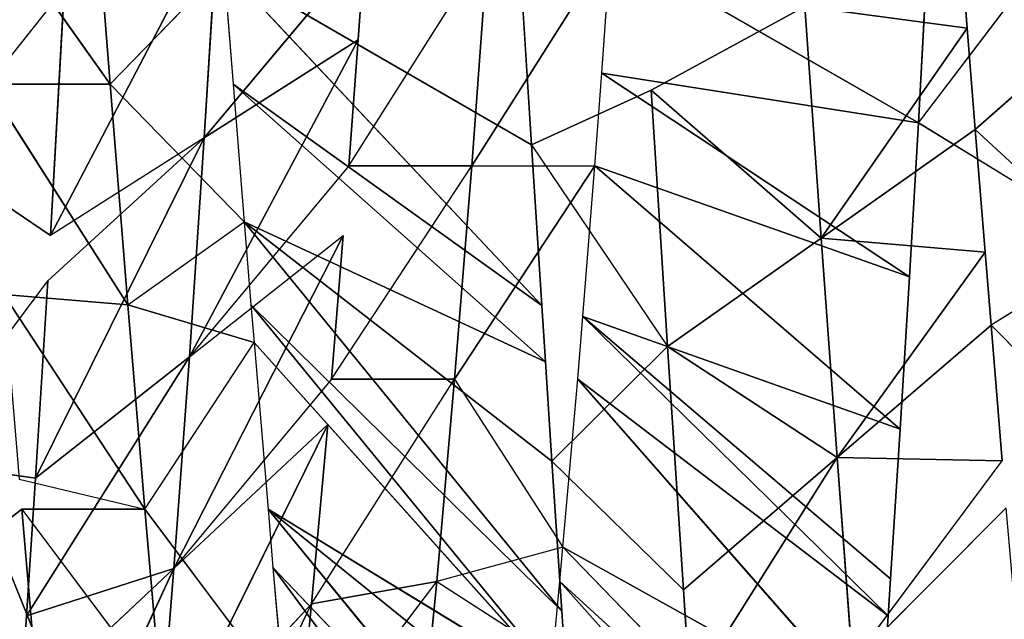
# Model space of a CAD drawing. Extents: x 0 to 40, y 0 to 81.9.
# Tile 252 of 623: x 6.6 to 7.3, y 73.9 to 74.3. Entities that reach past the tile are written whole.
import ezdxf

# ---------------------------------------------------------------- set-up
doc = ezdxf.new("R2010")
doc.units = 0
doc.header["$LTSCALE"] = 25.4
doc.layers.get('0').update_dxf_attribs({"color": 13, "linetype": 'CONTINUOUS'})

# ---------------------------------------------------------------- blocks, each defined once
blk = doc.blocks.new('ICE-TUBE-LED-S-8118_STL')
at = {"color": 0}
for p, q in [((74.20203, 15.64001, 47.45154), (74.28792, 15.52883, 47.28045)), ((74.32222, 15.60578, 44.25789), (74.31, 15.51905, 44.26409)), ((74.32222, 15.60578, 44.25789), (74.45027, 15.51043, 44.19919)), ((74.53958, 15.59274, 44.16463), (74.48255, 15.50853, 44.18612)), ((74.53958, 15.59274, 44.16463), (74.65809, 15.49866, 44.12633)), ((74.59009, 15.46612, 47.4486), (74.72929, 15.56457, 47.49947)), ((74.59009, 15.46612, 47.4486), (74.72929, 15.56457, 47.49947)), ((74.59009, 15.55362, 47.4486), (74.43325, 15.45345, 47.37225)), ((74.59009, 15.55362, 47.4486), (74.43325, 15.45345, 47.37225)), ((74.59009, 15.55362, 47.4486), (74.59009, 15.46612, 47.4486)), ((74.59009, 15.55362, 47.4486), (74.59009, 15.46612, 47.4486)), ((74.24571, 15.42074, 44.51943), (73.98494, 15.54157, 44.4735)), ((74.24571, 15.42074, 44.51943), (73.98494, 15.54157, 44.4735)), ((74.44071, 15.54156, 47.37638), (74.28792, 15.44133, 47.28045)), ((74.44071, 15.54156, 47.37638), (74.28792, 15.44133, 47.28045)), ((74.44071, 15.54156, 47.37638), (74.43325, 15.45345, 47.37225)), ((74.44071, 15.54156, 47.37638), (74.43325, 15.45345, 47.37225)), ((74.1432, 15.53012, 44.36012), (74.24571, 15.42074, 44.51943)), ((74.21203, 15.52544, 44.31782), (74.1432, 15.53012, 44.36012)), ((74.1432, 15.53012, 44.36012), (74.24571, 15.42074, 44.51943)), ((74.28792, 15.52883, 47.28045), (74.15609, 15.42996, 47.17565)), ((74.28792, 15.52883, 47.28045), (74.18843, 15.52029, 47.20354)), ((74.30924, 15.53064, 47.29535), (74.28792, 15.44133, 47.28045)), ((74.28792, 15.52883, 47.28045), (74.28792, 15.44133, 47.28045)), ((74.21203, 15.52544, 44.31782), (74.24571, 15.42074, 44.51943)), ((74.21203, 15.52544, 44.31782), (74.24571, 15.42074, 44.51943)), ((74.21203, 15.52544, 44.31782), (74.3963, 15.40968, 44.43274)), ((74.21203, 15.52544, 44.31782), (74.3963, 15.40968, 44.43274)), ((74.31, 15.51905, 44.26409), (74.21203, 15.52544, 44.31782)), ((74.45027, 15.51043, 44.19919), (74.31, 15.51905, 44.26409)), ((74.3963, 15.40968, 44.43274), (74.31, 15.51905, 44.26409)), ((74.45027, 15.51043, 44.19919), (74.31, 15.51905, 44.26409)), ((74.3963, 15.40968, 44.43274), (74.31, 15.51905, 44.26409)), ((74.55209, 15.39915, 44.36234), (74.45027, 15.51043, 44.19919)), ((74.65809, 15.49866, 44.12633), (74.48255, 15.50853, 44.18612)), ((74.71057, 15.38929, 44.30836), (74.48255, 15.50853, 44.18612)), ((74.65809, 15.49866, 44.12633), (74.48255, 15.50853, 44.18612)), ((74.71057, 15.38929, 44.30836), (74.48255, 15.50853, 44.18612)), ((74.55209, 15.39915, 44.36234), (74.48255, 15.50853, 44.18612)), ((74.75586, 15.47912, 47.50752), (74.59009, 15.46612, 47.4486)), ((74.75586, 15.47912, 47.50752), (74.59009, 15.46612, 47.4486)), ((74.43325, 15.45345, 47.37225), (74.59009, 15.46612, 47.4486)), ((74.43325, 15.45345, 47.37225), (74.59009, 15.46612, 47.4486)), ((74.59009, 15.46612, 47.4486), (74.49229, 15.37077, 47.40354)), ((74.67355, 15.38521, 47.48088), (74.59009, 15.46612, 47.4486)), ((74.43325, 15.45345, 47.37225), (74.28792, 15.44133, 47.28045)), ((74.43325, 15.45345, 47.37225), (74.28792, 15.44133, 47.28045)), ((74.43325, 15.45345, 47.37225), (74.40646, 15.36375, 47.35697)), ((74.43325, 15.45345, 47.37225), (74.49229, 15.37077, 47.40354)), ((74.2207, 15.32282, 44.7701), (73.97001, 15.44388, 44.73873)), ((74.2207, 15.32282, 44.7701), (73.97001, 15.44388, 44.73873)), ((74.28792, 15.44133, 47.28045), (74.15609, 15.34246, 47.17565)), ((74.28792, 15.44133, 47.28045), (74.40646, 15.36375, 47.35697)), ((74.10282, 15.4322, 44.6218), (74.2207, 15.32282, 44.7701)), ((74.34821, 15.31137, 44.67875), (74.10282, 15.4322, 44.6218)), ((74.10282, 15.4322, 44.6218), (74.24571, 15.42074, 44.51943)), ((74.34821, 15.31137, 44.67875), (74.10282, 15.4322, 44.6218)), ((74.10282, 15.4322, 44.6218), (74.2207, 15.32282, 44.7701)), ((74.10282, 15.4322, 44.6218), (74.24571, 15.42074, 44.51943)), ((74.38034, 15.30863, 44.65862), (74.24571, 15.42074, 44.51943)), ((74.3963, 15.40968, 44.43274), (74.24571, 15.42074, 44.51943)), ((74.34821, 15.31137, 44.67875), (74.24571, 15.42074, 44.51943)), ((74.3963, 15.40968, 44.43274), (74.24571, 15.42074, 44.51943)), ((74.3963, 15.40968, 44.43274), (74.4826, 15.3003, 44.60138)), ((74.532, 15.29646, 44.57718), (74.3963, 15.40968, 44.43274)), ((74.3963, 15.40968, 44.43274), (74.62163, 15.28978, 44.53856)), ((74.3963, 15.40968, 44.43274), (74.62163, 15.28978, 44.53856)), ((74.3963, 15.40968, 44.43274), (74.55209, 15.39915, 44.36234)), ((74.3963, 15.40968, 44.43274), (74.55209, 15.39915, 44.36234)), ((74.55209, 15.39915, 44.36234), (74.62163, 15.28978, 44.53856)), ((74.55209, 15.39915, 44.36234), (74.62163, 15.28978, 44.53856)), ((74.55209, 15.39915, 44.36234), (74.68842, 15.28502, 44.51393)), ((74.55209, 15.39915, 44.36234), (74.68842, 15.28502, 44.51393)), ((74.55209, 15.39915, 44.36234), (74.71057, 15.38929, 44.30836)), ((74.55209, 15.39915, 44.36234), (74.71057, 15.38929, 44.30836)), ((74.43272, 15.15919, 47.79342), (74.67355, 15.38521, 47.48088)), ((74.43272, 15.15919, 47.79342), (74.67355, 15.38521, 47.48088)), ((74.54699, 15.16646, 47.83801), (74.67355, 15.38521, 47.48088)), ((74.54699, 15.16646, 47.83801), (74.67355, 15.38521, 47.48088)), ((74.67355, 15.38521, 47.48088), (74.59009, 15.37862, 47.4486)), ((74.39281, 15.15662, 47.77585), (74.59009, 15.37862, 47.4486)), ((74.39281, 15.15662, 47.77585), (74.59009, 15.37862, 47.4486)), ((74.43272, 15.15919, 47.79342), (74.59009, 15.37862, 47.4486)), ((74.43272, 15.15919, 47.79342), (74.59009, 15.37862, 47.4486)), ((74.59009, 15.37862, 47.4486), (74.49229, 15.37077, 47.40354)), ((74.49229, 15.37077, 47.40354), (74.21551, 15.145, 47.68421)), ((74.49229, 15.37077, 47.40354), (74.21551, 15.145, 47.68421)), ((74.32203, 15.15202, 47.74201), (74.49229, 15.37077, 47.40354)), ((74.32203, 15.15202, 47.74201), (74.49229, 15.37077, 47.40354)), ((74.39281, 15.15662, 47.77585), (74.49229, 15.37077, 47.40354)), ((74.39281, 15.15662, 47.77585), (74.49229, 15.37077, 47.40354)), ((74.49229, 15.37077, 47.40354), (74.43325, 15.36595, 47.37225)), ((74.40646, 15.36375, 47.35697), (74.15849, 15.14119, 47.64962)), ((74.40646, 15.36375, 47.35697), (74.15849, 15.14119, 47.64962)), ((74.43325, 15.36595, 47.37225), (74.21551, 15.145, 47.68421)), ((74.43325, 15.36595, 47.37225), (74.21551, 15.145, 47.68421)), ((74.40646, 15.36375, 47.35697), (74.28792, 15.35383, 47.28045)), ((74.43325, 15.36595, 47.37225), (74.40646, 15.36375, 47.35697)), ((74.01695, 15.13155, 47.55141), (74.28792, 15.35383, 47.28045)), ((74.01695, 15.13155, 47.55141), (74.28792, 15.35383, 47.28045)), ((74.11366, 15.13817, 47.62049), (74.28792, 15.35383, 47.28045)), ((74.11366, 15.13817, 47.62049), (74.28792, 15.35383, 47.28045)), ((74.28792, 15.35383, 47.28045), (74.15849, 15.14119, 47.64962)), ((74.28792, 15.35383, 47.28045), (74.15849, 15.14119, 47.64962)), ((74.28792, 15.35383, 47.28045), (74.2465, 15.3503, 47.24997)), ((73.94357, 15.12644, 47.49267), (74.2465, 15.3503, 47.24997)), ((73.94357, 15.12644, 47.49267), (74.2465, 15.3503, 47.24997)), ((74.01695, 15.13155, 47.55141), (74.2465, 15.3503, 47.24997)), ((74.01695, 15.13155, 47.55141), (74.2465, 15.3503, 47.24997)), ((74.2465, 15.3503, 47.24997), (74.15609, 15.34246, 47.17565)), ((74.10363, 15.33436, 44.87304), (74.23656, 15.23384, 44.75766)), ((74.10363, 15.33436, 44.87304), (74.2207, 15.32282, 44.7701)), ((74.2207, 15.32282, 44.7701), (74.23656, 15.23384, 44.75766)), ((74.2207, 15.32282, 44.7701), (74.38034, 15.22114, 44.65862)), ((74.2207, 15.32282, 44.7701), (74.34821, 15.31137, 44.67875)), ((74.38034, 15.30863, 44.65862), (74.532, 15.20896, 44.57718)), ((74.38034, 15.30863, 44.65862), (74.38034, 15.22114, 44.65862)), ((74.38034, 15.30863, 44.65862), (74.4826, 15.3003, 44.60138)), ((74.532, 15.29646, 44.57718), (74.532, 15.20896, 44.57718)), ((74.532, 15.29646, 44.57718), (74.68842, 15.19752, 44.51393)), ((74.532, 15.29646, 44.57718), (74.62163, 15.28978, 44.53856)), ((74.62163, 15.28978, 44.53856), (74.68842, 15.28502, 44.51393)), ((74.10363, 15.24686, 44.87304), (74.23656, 15.23384, 44.75766)), ((74.10363, 15.24686, 44.87304), (74.23656, 15.23384, 44.75766)), ((74.23656, 15.23384, 44.75766), (74.18353, 15.15137, 44.80058)), ((74.26093, 15.1441, 44.73917), (74.23656, 15.23384, 44.75766)), ((74.23656, 15.23384, 44.75766), (74.38034, 15.22114, 44.65862)), ((74.23656, 15.23384, 44.75766), (74.38034, 15.22114, 44.65862)), ((74.38034, 15.22114, 44.65862), (74.26093, 15.1441, 44.73917)), ((74.38034, 15.22114, 44.65862), (74.532, 15.12146, 44.57718)), ((74.532, 15.20896, 44.57718), (74.68842, 15.11002, 44.51393)), ((74.532, 15.20896, 44.57718), (74.532, 15.12146, 44.57718)), ((74.6642, 15.17381, 47.87542), (74.54699, 15.16646, 47.83801)), ((74.54699, 15.16646, 47.83801), (74.40357, 15.06981, 47.78069)), ((74.54699, 15.16646, 47.83801), (74.43272, 15.15919, 47.79342)), ((74.54699, 15.16646, 47.83801), (74.5859, 15.08142, 47.85133)), ((74.39281, 15.15662, 47.77585), (74.32203, 15.15202, 47.74201)), ((74.43272, 15.15919, 47.79342), (74.39281, 15.15662, 47.77585)), ((74.18353, 15.15137, 44.80058), (74.23656, 15.14634, 44.75766)), ((74.32203, 15.15202, 47.74201), (74.21551, 15.145, 47.68421)), ((74.32203, 15.15202, 47.74201), (74.23072, 15.05851, 47.693)), ((74.32203, 15.15202, 47.74201), (74.40357, 15.06981, 47.78069)), ((74.03487, 14.92535, 44.43511), (74.23656, 15.14634, 44.75766)), ((74.03487, 14.92535, 44.43511), (74.23656, 15.14634, 44.75766)), ((74.03487, 14.92535, 44.43511), (74.26093, 15.1441, 44.73917)), ((74.03487, 14.92535, 44.43511), (74.26093, 15.1441, 44.73917)), ((74.13499, 14.91819, 44.36543), (74.26093, 15.1441, 44.73917)), ((74.13499, 14.91819, 44.36543), (74.26093, 15.1441, 44.73917)), ((74.21551, 15.145, 47.68421), (74.15849, 15.14119, 47.64962)), ((74.23656, 15.14634, 44.75766), (74.26093, 15.1441, 44.73917)), ((74.26093, 15.1441, 44.73917), (74.38034, 15.13363, 44.65862)), ((74.13499, 14.91819, 44.36543), (74.38034, 15.13363, 44.65862)), ((74.13499, 14.91819, 44.36543), (74.38034, 15.13363, 44.65862)), ((74.21203, 14.91294, 44.31782), (74.38034, 15.13363, 44.65862)), ((74.21203, 14.91294, 44.31782), (74.38034, 15.13363, 44.65862)), ((74.42503, 15.12993, 44.63237), (74.21203, 14.91294, 44.31782)), ((74.42503, 15.12993, 44.63237), (74.21203, 14.91294, 44.31782)), ((74.23853, 14.91118, 44.30256), (74.42503, 15.12993, 44.63237)), ((74.23853, 14.91118, 44.30256), (74.42503, 15.12993, 44.63237)), ((74.3448, 14.90436, 44.24672), (74.42503, 15.12993, 44.63237)), ((74.3448, 14.90436, 44.24672), (74.42503, 15.12993, 44.63237)), ((74.38034, 15.13363, 44.65862), (74.42503, 15.12993, 44.63237)), ((74.42503, 15.12993, 44.63237), (74.532, 15.12146, 44.57718)), ((74.3448, 14.90436, 44.24672), (74.532, 15.12146, 44.57718)), ((74.3448, 14.90436, 44.24672), (74.532, 15.12146, 44.57718)), ((74.45311, 14.89776, 44.19801), (74.532, 15.12146, 44.57718)), ((74.45311, 14.89776, 44.19801), (74.532, 15.12146, 44.57718)), ((74.532, 15.12146, 44.57718), (74.59791, 15.11651, 44.54814)), ((74.45311, 14.89776, 44.19801), (74.59791, 15.11651, 44.54814)), ((74.45311, 14.89776, 44.19801), (74.59791, 15.11651, 44.54814)), ((74.56277, 14.89142, 44.15648), (74.59791, 15.11651, 44.54814)), ((74.56277, 14.89142, 44.15648), (74.59791, 15.11651, 44.54814)), ((74.59791, 15.11651, 44.54814), (74.68842, 15.11002, 44.51393)), ((74.56277, 14.89142, 44.15648), (74.68842, 15.11002, 44.51393)), ((74.56277, 14.89142, 44.15648), (74.68842, 15.11002, 44.51393)), ((74.40357, 15.06981, 47.78069), (74.5859, 15.08142, 47.85133)), ((74.40357, 15.06981, 47.78069), (74.5859, 15.08142, 47.85133)), ((74.5859, 15.08142, 47.85133), (74.48078, 14.96044, 47.6077)), ((74.5859, 15.08142, 47.85133), (74.48078, 14.96044, 47.6077)), ((74.5859, 15.08142, 47.85133), (74.64539, 14.97204, 47.67147)), ((74.23072, 15.05851, 47.693), (74.40357, 15.06981, 47.78069)), ((74.23072, 15.05851, 47.693), (74.40357, 15.06981, 47.78069)), ((74.32472, 14.94913, 47.52852), (74.40357, 15.06981, 47.78069)), ((74.32472, 14.94913, 47.52852), (74.40357, 15.06981, 47.78069)), ((74.48078, 14.96044, 47.6077), (74.40357, 15.06981, 47.78069)), ((74.48078, 14.96044, 47.6077), (74.40357, 15.06981, 47.78069)), ((74.15851, 15.05369, 47.64963), (74.23072, 15.05851, 47.693)), ((74.23072, 15.05851, 47.693), (74.32472, 14.94913, 47.52852)), ((74.23072, 15.05851, 47.693), (74.32472, 14.94913, 47.52852)), ((74.15851, 15.05369, 47.64963), (74.32472, 14.94913, 47.52852)), ((74.15851, 15.05369, 47.64963), (74.32472, 14.94913, 47.52852)), ((74.64539, 14.97204, 47.67147), (74.48078, 14.96044, 47.6077)), ((74.64539, 14.97204, 47.67147), (74.48078, 14.96044, 47.6077)), ((74.64539, 14.97204, 47.67147), (74.62994, 14.85678, 47.4647)), ((74.64539, 14.97204, 47.67147), (74.62994, 14.85678, 47.4647)), ((74.48078, 14.96044, 47.6077), (74.32472, 14.94913, 47.52852)), ((74.48078, 14.96044, 47.6077), (74.32472, 14.94913, 47.52852)), ((74.47066, 14.84401, 47.39245), (74.48078, 14.96044, 47.6077)), ((74.47066, 14.84401, 47.39245), (74.48078, 14.96044, 47.6077)), ((74.48078, 14.96044, 47.6077), (74.62994, 14.85678, 47.4647)), ((74.55799, 14.85106, 47.4347), (74.48078, 14.96044, 47.6077)), ((74.55799, 14.85106, 47.4347), (74.48078, 14.96044, 47.6077)), ((74.48078, 14.96044, 47.6077), (74.62994, 14.85678, 47.4647)), ((74.17924, 14.93829, 47.43563), (74.32472, 14.94913, 47.52852)), ((74.17924, 14.93829, 47.43563), (74.32472, 14.94913, 47.52852)), ((74.32472, 14.94913, 47.52852), (74.32231, 14.83174, 47.30422)), ((74.32472, 14.94913, 47.52852), (74.32231, 14.83174, 47.30422)), ((74.41873, 14.83976, 47.36405), (74.32472, 14.94913, 47.52852)), ((74.41873, 14.83976, 47.36405), (74.32472, 14.94913, 47.52852)), ((74.47066, 14.84401, 47.39245), (74.32472, 14.94913, 47.52852)), ((74.47066, 14.84401, 47.39245), (74.32472, 14.94913, 47.52852)), ((74.28889, 14.82892, 47.28115), (74.17924, 14.93829, 47.43563)), ((74.17924, 14.93829, 47.43563), (74.32231, 14.83174, 47.30422)), ((74.13499, 14.91819, 44.36543), (74.21203, 14.91294, 44.31782)), ((74.21203, 14.91294, 44.31782), (74.23853, 14.91118, 44.30256)), ((74.23853, 14.91118, 44.30256), (74.3448, 14.90436, 44.24672)), ((74.3448, 14.90436, 44.24672), (74.45311, 14.89776, 44.19801)), ((74.45311, 14.89776, 44.19801), (74.56277, 14.89142, 44.15648)), ((74.56277, 14.89142, 44.15648), (74.51088, 14.80688, 44.17519)), ((74.56277, 14.89142, 44.15648), (74.68675, 14.79712, 44.1183)), ((74.56277, 14.89142, 44.15648), (74.67315, 14.88535, 44.12205)), ((74.7049, 14.86267, 47.49162), (74.62994, 14.85678, 47.4647)), ((74.62994, 14.85678, 47.4647), (74.55799, 14.85106, 47.4347)), ((74.55799, 14.85106, 47.4347), (74.47066, 14.75651, 47.39245)), ((74.55799, 14.85106, 47.4347), (74.47066, 14.84401, 47.39245)), ((74.55799, 14.85106, 47.4347), (74.62994, 14.76928, 47.4647)), ((74.47066, 14.84401, 47.39245), (74.41873, 14.83976, 47.36405)), ((74.32231, 14.74424, 47.30422), (74.41873, 14.83976, 47.36405)), ((74.41873, 14.83976, 47.36405), (74.32231, 14.83174, 47.30422)), ((74.47066, 14.75651, 47.39245), (74.41873, 14.83976, 47.36405))]:
    blk.add_line(p, q, dxfattribs=at)
mesh = blk.add_polyface(dxfattribs=at)
corners = [(81.99833, 18.65613, 0), (32.39832, 18.53461, 0), (32.39832, 18.65613, 0), (33.41051, 17.76106, 0), (34.4478, 16.85461, 0), (35.42089, 15.87956, 0), (36.32527, 14.84046, 0), (37.15673, 13.74214, 0), (37.91139, 12.58971, 0), (38.58575, 11.38851, 0), (39.17668, 10.14416, 0), (39.68142, 8.86242, 0), (40.09764, 7.54925, 0), (40.42338, 6.21078, 0), (40.65715, 4.85321, 0), (40.79784, 3.48288, 0), (40.84481, 2.10613, 0), (81.99833, -14.44387, 0), (33.41051, -13.5488, 0), (32.39832, -14.44387, 0), (32.39832, -14.32234, 0), (34.4478, -12.64234, 0), (35.42089, -11.6673, 0), (36.32527, -10.6282, 0), (37.15673, -9.52987, 0), (37.91139, -8.37744, 0), (38.58575, -7.17625, 0), (39.17668, -5.93189, 0), (39.68142, -4.65015, 0), (40.09764, -3.33699, 0), (40.42338, -1.99851, 0), (40.65715, -0.64095, 0), (40.79784, 0.72939, 0)]
mesh.append_faces([[corners[k] for k in face] for face in [(0, 1, 2), (18, 19, 20)]], dxfattribs={"vtx0": -1, "color": 0})
mesh.append_faces([[corners[k] for k in face] for face in [(1, 0, 3), (3, 0, 4), (4, 0, 5), (5, 0, 6), (6, 0, 7), (7, 0, 8), (8, 0, 9), (9, 0, 10), (10, 0, 11), (11, 0, 12), (12, 0, 13), (13, 0, 14), (14, 0, 15), (15, 0, 16), (19, 18, 17)]], dxfattribs={"vtx0": -1, "vtx1": -1, "color": 0})
mesh.append_faces([[corners[k] for k in face] for face in [(16, 0, 17), (17, 18, 21), (17, 21, 22), (17, 22, 23), (17, 23, 24), (17, 24, 25), (17, 25, 26), (17, 26, 27), (17, 27, 28), (17, 28, 29), (17, 29, 30), (17, 30, 31), (17, 31, 32), (17, 32, 16)]], dxfattribs={"vtx0": -1, "vtx2": -1, "color": 0})
mesh = blk.add_polyface(dxfattribs=at)
corners = [(81.99833, -14.44387, 92), (32.39832, -14.32234, 92), (32.39832, -14.44387, 92), (33.41051, -13.5488, 92), (34.4478, -12.64234, 92), (35.42089, -11.6673, 92), (36.32527, -10.6282, 92), (37.15673, -9.52987, 92), (37.91139, -8.37744, 92), (38.58575, -7.17625, 92), (39.17668, -5.93189, 92), (39.68142, -4.65015, 92), (40.09764, -3.33699, 92), (40.42338, -1.99851, 92), (40.65715, -0.64095, 92), (40.79784, 0.72939, 92), (40.84481, 2.10613, 92), (33.41051, 17.76106, 92), (32.39832, 18.65613, 92), (32.39832, 18.53461, 92), (81.99833, 18.65613, 92), (34.4478, 16.85461, 92), (35.42089, 15.87956, 92), (36.32527, 14.84046, 92), (37.15673, 13.74214, 92), (37.91139, 12.58971, 92), (38.58575, 11.38851, 92), (39.17668, 10.14416, 92), (39.68142, 8.86242, 92), (40.09764, 7.54925, 92), (40.42338, 6.21078, 92), (40.65715, 4.85321, 92), (40.79784, 3.48288, 92)]
mesh.append_faces([[corners[k] for k in face] for face in [(0, 1, 2), (17, 18, 19)]], dxfattribs={"vtx0": -1, "color": 0})
mesh.append_faces([[corners[k] for k in face] for face in [(1, 0, 3), (3, 0, 4), (4, 0, 5), (5, 0, 6), (6, 0, 7), (7, 0, 8), (8, 0, 9), (9, 0, 10), (10, 0, 11), (11, 0, 12), (12, 0, 13), (13, 0, 14), (14, 0, 15), (15, 0, 16), (18, 17, 20), (20, 16, 0)]], dxfattribs={"vtx0": -1, "vtx1": -1, "color": 0})
mesh.append_faces([[corners[k] for k in face] for face in [(20, 17, 21), (20, 21, 22), (20, 22, 23), (20, 23, 24), (20, 24, 25), (20, 25, 26), (20, 26, 27), (20, 27, 28), (20, 28, 29), (20, 29, 30), (20, 30, 31), (20, 31, 32), (20, 32, 16)]], dxfattribs={"vtx0": -1, "vtx2": -1, "color": 0})
mesh = blk.add_polyface(dxfattribs=at)
corners = [(82.19833, -12.64387, 2), (64.19833, 16.85613, 2), (64.19833, -12.64387, 2), (82.19833, 16.85613, 2)]
mesh.append_faces([[corners[k] for k in face] for face in [(0, 1, 2), (1, 0, 3)]], dxfattribs={"vtx0": -1, "color": 0})
mesh = blk.add_polyface(dxfattribs=at)
corners = [(64.19833, 16.85613, 90), (82.19833, -12.64387, 90), (64.19833, -12.64387, 90), (82.19833, 16.85613, 90)]
mesh.append_faces([[corners[k] for k in face] for face in [(0, 1, 2), (1, 0, 3)]], dxfattribs={"vtx0": -1, "color": 0})
mesh = blk.add_polyface(dxfattribs=at)
corners = [(74.20203, 15.64001, 47.45154), (74.18843, 15.52029, 47.20354), (74.28792, 15.52883, 47.28045)]
mesh.append_faces([[corners[k] for k in face] for face in [(0, 1, 2)]], dxfattribs={"color": 0})
mesh = blk.add_polyface(dxfattribs=at)
corners = [(74.45027, 15.51043, 44.19919), (74.31, 15.51905, 44.26409), (74.32222, 15.60578, 44.25789)]
mesh.append_faces([[corners[k] for k in face] for face in [(0, 1, 2)]], dxfattribs={"color": 0})
mesh = blk.add_polyface(dxfattribs=at)
corners = [(74.65809, 15.49866, 44.12633), (74.48255, 15.50853, 44.18612), (74.53958, 15.59274, 44.16463)]
mesh.append_faces([[corners[k] for k in face] for face in [(0, 1, 2)]], dxfattribs={"color": 0})
mesh = blk.add_polyface(dxfattribs=at)
corners = [(74.72929, 15.56457, 47.49947), (74.59009, 15.55362, 47.4486), (74.59009, 15.46612, 47.4486)]
mesh.append_faces([[corners[k] for k in face] for face in [(0, 1, 2)]], dxfattribs={"color": 0})
mesh = blk.add_polyface(dxfattribs=at)
corners = [(74.75586, 15.47912, 47.50752), (74.72929, 15.56457, 47.49947), (74.59009, 15.46612, 47.4486)]
mesh.append_faces([[corners[k] for k in face] for face in [(0, 1, 2)]], dxfattribs={"color": 0})
mesh = blk.add_polyface(dxfattribs=at)
corners = [(74.59009, 15.55362, 47.4486), (74.43325, 15.45345, 47.37225), (74.59009, 15.46612, 47.4486)]
mesh.append_faces([[corners[k] for k in face] for face in [(0, 1, 2)]], dxfattribs={"color": 0})
mesh = blk.add_polyface(dxfattribs=at)
corners = [(74.59009, 15.55362, 47.4486), (74.44071, 15.54156, 47.37638), (74.43325, 15.45345, 47.37225)]
mesh.append_faces([[corners[k] for k in face] for face in [(0, 1, 2)]], dxfattribs={"color": 0})
mesh = blk.add_polyface(dxfattribs=at)
corners = [(74.24571, 15.42074, 44.51943), (73.98494, 15.54157, 44.4735), (74.1432, 15.53012, 44.36012)]
mesh.append_faces([[corners[k] for k in face] for face in [(0, 1, 2)]], dxfattribs={"color": 0})
mesh = blk.add_polyface(dxfattribs=at)
corners = [(74.10282, 15.4322, 44.6218), (73.98494, 15.54157, 44.4735), (74.24571, 15.42074, 44.51943)]
mesh.append_faces([[corners[k] for k in face] for face in [(0, 1, 2)]], dxfattribs={"color": 0})
mesh = blk.add_polyface(dxfattribs=at)
corners = [(74.44071, 15.54156, 47.37638), (74.28792, 15.44133, 47.28045), (74.43325, 15.45345, 47.37225)]
mesh.append_faces([[corners[k] for k in face] for face in [(0, 1, 2)]], dxfattribs={"color": 0})
mesh = blk.add_polyface(dxfattribs=at)
corners = [(74.44071, 15.54156, 47.37638), (74.30924, 15.53064, 47.29535), (74.28792, 15.44133, 47.28045)]
mesh.append_faces([[corners[k] for k in face] for face in [(0, 1, 2)]], dxfattribs={"color": 0})
mesh = blk.add_polyface(dxfattribs=at)
corners = [(74.24571, 15.42074, 44.51943), (74.1432, 15.53012, 44.36012), (74.21203, 15.52544, 44.31782)]
mesh.append_faces([[corners[k] for k in face] for face in [(0, 1, 2)]], dxfattribs={"color": 0})
mesh = blk.add_polyface(dxfattribs=at)
corners = [(74.28792, 15.44133, 47.28045), (74.15609, 15.42996, 47.17565), (74.15609, 15.34246, 47.17565), (74.28792, 15.52883, 47.28045)]
mesh.append_faces([[corners[k] for k in face] for face in [(0, 1, 2), (1, 0, 3)]], dxfattribs={"vtx0": -1, "color": 0})
mesh = blk.add_polyface(dxfattribs=at)
corners = [(74.24571, 15.42074, 44.51943), (74.21203, 15.52544, 44.31782), (74.3963, 15.40968, 44.43274)]
mesh.append_faces([[corners[k] for k in face] for face in [(0, 1, 2)]], dxfattribs={"color": 0})
mesh = blk.add_polyface(dxfattribs=at)
corners = [(74.3963, 15.40968, 44.43274), (74.21203, 15.52544, 44.31782), (74.31, 15.51905, 44.26409)]
mesh.append_faces([[corners[k] for k in face] for face in [(0, 1, 2)]], dxfattribs={"color": 0})
mesh = blk.add_polyface(dxfattribs=at)
corners = [(74.55209, 15.39915, 44.36234), (74.31, 15.51905, 44.26409), (74.45027, 15.51043, 44.19919), (74.3963, 15.40968, 44.43274)]
mesh.append_faces([[corners[k] for k in face] for face in [(0, 1, 2), (1, 0, 3)]], dxfattribs={"vtx0": -1, "color": 0})
mesh = blk.add_polyface(dxfattribs=at)
corners = [(74.71057, 15.38929, 44.30836), (74.48255, 15.50853, 44.18612), (74.65809, 15.49866, 44.12633)]
mesh.append_faces([[corners[k] for k in face] for face in [(0, 1, 2)]], dxfattribs={"color": 0})
mesh = blk.add_polyface(dxfattribs=at)
corners = [(74.55209, 15.39915, 44.36234), (74.48255, 15.50853, 44.18612), (74.71057, 15.38929, 44.30836)]
mesh.append_faces([[corners[k] for k in face] for face in [(0, 1, 2)]], dxfattribs={"color": 0})
mesh = blk.add_polyface(dxfattribs=at)
corners = [(74.75586, 15.47912, 47.50752), (74.59009, 15.46612, 47.4486), (74.67355, 15.38521, 47.48088)]
mesh.append_faces([[corners[k] for k in face] for face in [(0, 1, 2)]], dxfattribs={"color": 0})
mesh = blk.add_polyface(dxfattribs=at)
corners = [(74.59009, 15.46612, 47.4486), (74.43325, 15.45345, 47.37225), (74.49229, 15.37077, 47.40354)]
mesh.append_faces([[corners[k] for k in face] for face in [(0, 1, 2)]], dxfattribs={"color": 0})
mesh = blk.add_polyface(dxfattribs=at)
corners = [(74.43325, 15.45345, 47.37225), (74.28792, 15.44133, 47.28045), (74.40646, 15.36375, 47.35697)]
mesh.append_faces([[corners[k] for k in face] for face in [(0, 1, 2)]], dxfattribs={"color": 0})
mesh = blk.add_polyface(dxfattribs=at)
corners = [(74.2207, 15.32282, 44.7701), (73.97001, 15.44388, 44.73873), (74.10282, 15.4322, 44.6218)]
mesh.append_faces([[corners[k] for k in face] for face in [(0, 1, 2)]], dxfattribs={"color": 0})
mesh = blk.add_polyface(dxfattribs=at)
corners = [(74.10363, 15.33436, 44.87304), (73.97001, 15.44388, 44.73873), (74.2207, 15.32282, 44.7701)]
mesh.append_faces([[corners[k] for k in face] for face in [(0, 1, 2)]], dxfattribs={"color": 0})
mesh = blk.add_polyface(dxfattribs=at)
corners = [(74.34821, 15.31137, 44.67875), (74.10282, 15.4322, 44.6218), (74.24571, 15.42074, 44.51943)]
mesh.append_faces([[corners[k] for k in face] for face in [(0, 1, 2)]], dxfattribs={"color": 0})
mesh = blk.add_polyface(dxfattribs=at)
corners = [(74.2207, 15.32282, 44.7701), (74.10282, 15.4322, 44.6218), (74.34821, 15.31137, 44.67875)]
mesh.append_faces([[corners[k] for k in face] for face in [(0, 1, 2)]], dxfattribs={"color": 0})
mesh = blk.add_polyface(dxfattribs=at)
corners = [(74.4826, 15.3003, 44.60138), (74.24571, 15.42074, 44.51943), (74.3963, 15.40968, 44.43274), (74.38034, 15.30863, 44.65862)]
mesh.append_faces([[corners[k] for k in face] for face in [(0, 1, 2), (1, 0, 3)]], dxfattribs={"vtx0": -1, "color": 0})
mesh = blk.add_polyface(dxfattribs=at)
corners = [(74.532, 15.29646, 44.57718), (74.3963, 15.40968, 44.43274), (74.62163, 15.28978, 44.53856)]
mesh.append_faces([[corners[k] for k in face] for face in [(0, 1, 2)]], dxfattribs={"color": 0})
mesh = blk.add_polyface(dxfattribs=at)
corners = [(74.62163, 15.28978, 44.53856), (74.3963, 15.40968, 44.43274), (74.55209, 15.39915, 44.36234)]
mesh.append_faces([[corners[k] for k in face] for face in [(0, 1, 2)]], dxfattribs={"color": 0})
mesh = blk.add_polyface(dxfattribs=at)
corners = [(74.62163, 15.28978, 44.53856), (74.55209, 15.39915, 44.36234), (74.68842, 15.28502, 44.51393)]
mesh.append_faces([[corners[k] for k in face] for face in [(0, 1, 2)]], dxfattribs={"color": 0})
mesh = blk.add_polyface(dxfattribs=at)
corners = [(74.68842, 15.28502, 44.51393), (74.55209, 15.39915, 44.36234), (74.71057, 15.38929, 44.30836)]
mesh.append_faces([[corners[k] for k in face] for face in [(0, 1, 2)]], dxfattribs={"color": 0})
mesh = blk.add_polyface(dxfattribs=at)
corners = [(74.43272, 15.15919, 47.79342), (74.67355, 15.38521, 47.48088), (74.59009, 15.37862, 47.4486)]
mesh.append_faces([[corners[k] for k in face] for face in [(0, 1, 2)]], dxfattribs={"color": 0})
mesh = blk.add_polyface(dxfattribs=at)
corners = [(74.54699, 15.16646, 47.83801), (74.67355, 15.38521, 47.48088), (74.43272, 15.15919, 47.79342)]
mesh.append_faces([[corners[k] for k in face] for face in [(0, 1, 2)]], dxfattribs={"color": 0})
mesh = blk.add_polyface(dxfattribs=at)
corners = [(74.6642, 15.17381, 47.87542), (74.67355, 15.38521, 47.48088), (74.54699, 15.16646, 47.83801)]
mesh.append_faces([[corners[k] for k in face] for face in [(0, 1, 2)]], dxfattribs={"color": 0})
mesh = blk.add_polyface(dxfattribs=at)
corners = [(74.39281, 15.15662, 47.77585), (74.59009, 15.37862, 47.4486), (74.49229, 15.37077, 47.40354)]
mesh.append_faces([[corners[k] for k in face] for face in [(0, 1, 2)]], dxfattribs={"color": 0})
mesh = blk.add_polyface(dxfattribs=at)
corners = [(74.43272, 15.15919, 47.79342), (74.59009, 15.37862, 47.4486), (74.39281, 15.15662, 47.77585)]
mesh.append_faces([[corners[k] for k in face] for face in [(0, 1, 2)]], dxfattribs={"color": 0})
mesh = blk.add_polyface(dxfattribs=at)
corners = [(74.32203, 15.15202, 47.74201), (74.49229, 15.37077, 47.40354), (74.21551, 15.145, 47.68421)]
mesh.append_faces([[corners[k] for k in face] for face in [(0, 1, 2)]], dxfattribs={"color": 0})
mesh = blk.add_polyface(dxfattribs=at)
corners = [(74.21551, 15.145, 47.68421), (74.49229, 15.37077, 47.40354), (74.43325, 15.36595, 47.37225)]
mesh.append_faces([[corners[k] for k in face] for face in [(0, 1, 2)]], dxfattribs={"color": 0})
mesh = blk.add_polyface(dxfattribs=at)
corners = [(74.39281, 15.15662, 47.77585), (74.49229, 15.37077, 47.40354), (74.32203, 15.15202, 47.74201)]
mesh.append_faces([[corners[k] for k in face] for face in [(0, 1, 2)]], dxfattribs={"color": 0})
mesh = blk.add_polyface(dxfattribs=at)
corners = [(74.15849, 15.14119, 47.64962), (74.43325, 15.36595, 47.37225), (74.40646, 15.36375, 47.35697), (74.21551, 15.145, 47.68421)]
mesh.append_faces([[corners[k] for k in face] for face in [(0, 1, 2), (1, 0, 3)]], dxfattribs={"vtx0": -1, "color": 0})
mesh = blk.add_polyface(dxfattribs=at)
corners = [(74.15849, 15.14119, 47.64962), (74.40646, 15.36375, 47.35697), (74.28792, 15.35383, 47.28045)]
mesh.append_faces([[corners[k] for k in face] for face in [(0, 1, 2)]], dxfattribs={"color": 0})
mesh = blk.add_polyface(dxfattribs=at)
corners = [(74.01695, 15.13155, 47.55141), (74.28792, 15.35383, 47.28045), (74.2465, 15.3503, 47.24997)]
mesh.append_faces([[corners[k] for k in face] for face in [(0, 1, 2)]], dxfattribs={"color": 0})
mesh = blk.add_polyface(dxfattribs=at)
corners = [(74.11366, 15.13817, 47.62049), (74.28792, 15.35383, 47.28045), (74.01695, 15.13155, 47.55141)]
mesh.append_faces([[corners[k] for k in face] for face in [(0, 1, 2)]], dxfattribs={"color": 0})
mesh = blk.add_polyface(dxfattribs=at)
corners = [(74.15849, 15.14119, 47.64962), (74.28792, 15.35383, 47.28045), (74.11366, 15.13817, 47.62049)]
mesh.append_faces([[corners[k] for k in face] for face in [(0, 1, 2)]], dxfattribs={"color": 0})
mesh = blk.add_polyface(dxfattribs=at)
corners = [(73.94357, 15.12644, 47.49267), (74.2465, 15.3503, 47.24997), (74.15609, 15.34246, 47.17565)]
mesh.append_faces([[corners[k] for k in face] for face in [(0, 1, 2)]], dxfattribs={"color": 0})
mesh = blk.add_polyface(dxfattribs=at)
corners = [(74.01695, 15.13155, 47.55141), (74.2465, 15.3503, 47.24997), (73.94357, 15.12644, 47.49267)]
mesh.append_faces([[corners[k] for k in face] for face in [(0, 1, 2)]], dxfattribs={"color": 0})
mesh = blk.add_polyface(dxfattribs=at)
corners = [(74.23656, 15.23384, 44.75766), (74.10363, 15.24686, 44.87304), (74.10363, 15.33436, 44.87304)]
mesh.append_faces([[corners[k] for k in face] for face in [(0, 1, 2)]], dxfattribs={"color": 0})
mesh = blk.add_polyface(dxfattribs=at)
corners = [(74.38034, 15.22114, 44.65862), (74.23656, 15.23384, 44.75766), (74.2207, 15.32282, 44.7701)]
mesh.append_faces([[corners[k] for k in face] for face in [(0, 1, 2)]], dxfattribs={"color": 0})
mesh = blk.add_polyface(dxfattribs=at)
corners = [(74.532, 15.20896, 44.57718), (74.38034, 15.22114, 44.65862), (74.38034, 15.30863, 44.65862), (74.532, 15.12146, 44.57718)]
mesh.append_faces([[corners[k] for k in face] for face in [(0, 1, 2), (1, 0, 3)]], dxfattribs={"vtx0": -1, "color": 0})
mesh = blk.add_polyface(dxfattribs=at)
corners = [(74.68842, 15.19752, 44.51393), (74.532, 15.20896, 44.57718), (74.532, 15.29646, 44.57718), (74.68842, 15.11002, 44.51393)]
mesh.append_faces([[corners[k] for k in face] for face in [(0, 1, 2), (1, 0, 3)]], dxfattribs={"vtx0": -1, "color": 0})
mesh = blk.add_polyface(dxfattribs=at)
corners = [(74.23656, 15.23384, 44.75766), (74.18353, 15.15137, 44.80058), (74.10363, 15.24686, 44.87304)]
mesh.append_faces([[corners[k] for k in face] for face in [(0, 1, 2)]], dxfattribs={"color": 0})
mesh = blk.add_polyface(dxfattribs=at)
corners = [(74.38034, 15.22114, 44.65862), (74.26093, 15.1441, 44.73917), (74.23656, 15.23384, 44.75766)]
mesh.append_faces([[corners[k] for k in face] for face in [(0, 1, 2)]], dxfattribs={"color": 0})
mesh = blk.add_polyface(dxfattribs=at)
corners = [(74.5859, 15.08142, 47.85133), (74.54699, 15.16646, 47.83801), (74.40357, 15.06981, 47.78069)]
mesh.append_faces([[corners[k] for k in face] for face in [(0, 1, 2)]], dxfattribs={"color": 0})
mesh = blk.add_polyface(dxfattribs=at)
corners = [(73.99216, 14.92853, 44.46779), (74.23656, 15.14634, 44.75766), (74.03487, 14.92535, 44.43511), (74.18353, 15.15137, 44.80058)]
mesh.append_faces([[corners[k] for k in face] for face in [(0, 1, 2), (1, 0, 3)]], dxfattribs={"vtx0": -1, "color": 0})
mesh = blk.add_polyface(dxfattribs=at)
corners = [(74.40357, 15.06981, 47.78069), (74.32203, 15.15202, 47.74201), (74.23072, 15.05851, 47.693)]
mesh.append_faces([[corners[k] for k in face] for face in [(0, 1, 2)]], dxfattribs={"color": 0})
mesh = blk.add_polyface(dxfattribs=at)
corners = [(74.23656, 15.14634, 44.75766), (74.26093, 15.1441, 44.73917), (74.03487, 14.92535, 44.43511)]
mesh.append_faces([[corners[k] for k in face] for face in [(0, 1, 2)]], dxfattribs={"color": 0})
mesh = blk.add_polyface(dxfattribs=at)
corners = [(74.26093, 15.1441, 44.73917), (74.13499, 14.91819, 44.36543), (74.03487, 14.92535, 44.43511)]
mesh.append_faces([[corners[k] for k in face] for face in [(0, 1, 2)]], dxfattribs={"color": 0})
mesh = blk.add_polyface(dxfattribs=at)
corners = [(74.26093, 15.1441, 44.73917), (74.38034, 15.13363, 44.65862), (74.13499, 14.91819, 44.36543)]
mesh.append_faces([[corners[k] for k in face] for face in [(0, 1, 2)]], dxfattribs={"color": 0})
mesh = blk.add_polyface(dxfattribs=at)
corners = [(74.38034, 15.13363, 44.65862), (74.21203, 14.91294, 44.31782), (74.13499, 14.91819, 44.36543)]
mesh.append_faces([[corners[k] for k in face] for face in [(0, 1, 2)]], dxfattribs={"color": 0})
mesh = blk.add_polyface(dxfattribs=at)
corners = [(74.38034, 15.13363, 44.65862), (74.42503, 15.12993, 44.63237), (74.21203, 14.91294, 44.31782)]
mesh.append_faces([[corners[k] for k in face] for face in [(0, 1, 2)]], dxfattribs={"color": 0})
mesh = blk.add_polyface(dxfattribs=at)
corners = [(74.42503, 15.12993, 44.63237), (74.23853, 14.91118, 44.30256), (74.21203, 14.91294, 44.31782)]
mesh.append_faces([[corners[k] for k in face] for face in [(0, 1, 2)]], dxfattribs={"color": 0})
mesh = blk.add_polyface(dxfattribs=at)
corners = [(74.42503, 15.12993, 44.63237), (74.3448, 14.90436, 44.24672), (74.23853, 14.91118, 44.30256)]
mesh.append_faces([[corners[k] for k in face] for face in [(0, 1, 2)]], dxfattribs={"color": 0})
mesh = blk.add_polyface(dxfattribs=at)
corners = [(74.42503, 15.12993, 44.63237), (74.532, 15.12146, 44.57718), (74.3448, 14.90436, 44.24672)]
mesh.append_faces([[corners[k] for k in face] for face in [(0, 1, 2)]], dxfattribs={"color": 0})
mesh = blk.add_polyface(dxfattribs=at)
corners = [(74.532, 15.12146, 44.57718), (74.45311, 14.89776, 44.19801), (74.3448, 14.90436, 44.24672)]
mesh.append_faces([[corners[k] for k in face] for face in [(0, 1, 2)]], dxfattribs={"color": 0})
mesh = blk.add_polyface(dxfattribs=at)
corners = [(74.532, 15.12146, 44.57718), (74.59791, 15.11651, 44.54814), (74.45311, 14.89776, 44.19801)]
mesh.append_faces([[corners[k] for k in face] for face in [(0, 1, 2)]], dxfattribs={"color": 0})
mesh = blk.add_polyface(dxfattribs=at)
corners = [(74.59791, 15.11651, 44.54814), (74.56277, 14.89142, 44.15648), (74.45311, 14.89776, 44.19801)]
mesh.append_faces([[corners[k] for k in face] for face in [(0, 1, 2)]], dxfattribs={"color": 0})
mesh = blk.add_polyface(dxfattribs=at)
corners = [(74.59791, 15.11651, 44.54814), (74.68842, 15.11002, 44.51393), (74.56277, 14.89142, 44.15648)]
mesh.append_faces([[corners[k] for k in face] for face in [(0, 1, 2)]], dxfattribs={"color": 0})
mesh = blk.add_polyface(dxfattribs=at)
corners = [(74.68842, 15.11002, 44.51393), (74.67315, 14.88535, 44.12205), (74.56277, 14.89142, 44.15648)]
mesh.append_faces([[corners[k] for k in face] for face in [(0, 1, 2)]], dxfattribs={"color": 0})
mesh = blk.add_polyface(dxfattribs=at)
corners = [(74.5859, 15.08142, 47.85133), (74.40357, 15.06981, 47.78069), (74.48078, 14.96044, 47.6077)]
mesh.append_faces([[corners[k] for k in face] for face in [(0, 1, 2)]], dxfattribs={"color": 0})
mesh = blk.add_polyface(dxfattribs=at)
corners = [(74.5859, 15.08142, 47.85133), (74.48078, 14.96044, 47.6077), (74.64539, 14.97204, 47.67147)]
mesh.append_faces([[corners[k] for k in face] for face in [(0, 1, 2)]], dxfattribs={"color": 0})
mesh = blk.add_polyface(dxfattribs=at)
corners = [(74.40357, 15.06981, 47.78069), (74.23072, 15.05851, 47.693), (74.32472, 14.94913, 47.52852)]
mesh.append_faces([[corners[k] for k in face] for face in [(0, 1, 2)]], dxfattribs={"color": 0})
mesh = blk.add_polyface(dxfattribs=at)
corners = [(74.40357, 15.06981, 47.78069), (74.32472, 14.94913, 47.52852), (74.48078, 14.96044, 47.6077)]
mesh.append_faces([[corners[k] for k in face] for face in [(0, 1, 2)]], dxfattribs={"color": 0})
mesh = blk.add_polyface(dxfattribs=at)
corners = [(74.23072, 15.05851, 47.693), (74.15851, 15.05369, 47.64963), (74.32472, 14.94913, 47.52852)]
mesh.append_faces([[corners[k] for k in face] for face in [(0, 1, 2)]], dxfattribs={"color": 0})
mesh = blk.add_polyface(dxfattribs=at)
corners = [(74.15851, 15.05369, 47.64963), (74.17924, 14.93829, 47.43563), (74.32472, 14.94913, 47.52852)]
mesh.append_faces([[corners[k] for k in face] for face in [(0, 1, 2)]], dxfattribs={"color": 0})
mesh = blk.add_polyface(dxfattribs=at)
corners = [(74.64539, 14.97204, 47.67147), (74.48078, 14.96044, 47.6077), (74.62994, 14.85678, 47.4647)]
mesh.append_faces([[corners[k] for k in face] for face in [(0, 1, 2)]], dxfattribs={"color": 0})
mesh = blk.add_polyface(dxfattribs=at)
corners = [(74.64539, 14.97204, 47.67147), (74.62994, 14.85678, 47.4647), (74.7049, 14.86267, 47.49162)]
mesh.append_faces([[corners[k] for k in face] for face in [(0, 1, 2)]], dxfattribs={"color": 0})
mesh = blk.add_polyface(dxfattribs=at)
corners = [(74.48078, 14.96044, 47.6077), (74.32472, 14.94913, 47.52852), (74.47066, 14.84401, 47.39245)]
mesh.append_faces([[corners[k] for k in face] for face in [(0, 1, 2)]], dxfattribs={"color": 0})
mesh = blk.add_polyface(dxfattribs=at)
corners = [(74.48078, 14.96044, 47.6077), (74.47066, 14.84401, 47.39245), (74.55799, 14.85106, 47.4347)]
mesh.append_faces([[corners[k] for k in face] for face in [(0, 1, 2)]], dxfattribs={"color": 0})
mesh = blk.add_polyface(dxfattribs=at)
corners = [(74.48078, 14.96044, 47.6077), (74.55799, 14.85106, 47.4347), (74.62994, 14.85678, 47.4647)]
mesh.append_faces([[corners[k] for k in face] for face in [(0, 1, 2)]], dxfattribs={"color": 0})
mesh = blk.add_polyface(dxfattribs=at)
corners = [(74.32472, 14.94913, 47.52852), (74.17924, 14.93829, 47.43563), (74.32231, 14.83174, 47.30422)]
mesh.append_faces([[corners[k] for k in face] for face in [(0, 1, 2)]], dxfattribs={"color": 0})
mesh = blk.add_polyface(dxfattribs=at)
corners = [(74.32472, 14.94913, 47.52852), (74.32231, 14.83174, 47.30422), (74.41873, 14.83976, 47.36405)]
mesh.append_faces([[corners[k] for k in face] for face in [(0, 1, 2)]], dxfattribs={"color": 0})
mesh = blk.add_polyface(dxfattribs=at)
corners = [(74.32472, 14.94913, 47.52852), (74.41873, 14.83976, 47.36405), (74.47066, 14.84401, 47.39245)]
mesh.append_faces([[corners[k] for k in face] for face in [(0, 1, 2)]], dxfattribs={"color": 0})
mesh = blk.add_polyface(dxfattribs=at)
corners = [(74.17924, 14.93829, 47.43563), (74.16992, 14.81867, 47.18777), (74.28889, 14.82892, 47.28115)]
mesh.append_faces([[corners[k] for k in face] for face in [(0, 1, 2)]], dxfattribs={"color": 0})
mesh = blk.add_polyface(dxfattribs=at)
corners = [(74.68675, 14.79712, 44.1183), (74.51088, 14.80688, 44.17519), (74.56277, 14.89142, 44.15648)]
mesh.append_faces([[corners[k] for k in face] for face in [(0, 1, 2)]], dxfattribs={"color": 0})
mesh = blk.add_polyface(dxfattribs=at)
corners = [(74.79747, 14.78233, 47.51912), (74.62994, 14.76928, 47.4647), (74.62994, 14.68178, 47.4647), (74.79747, 14.86983, 47.51912)]
mesh.append_faces([[corners[k] for k in face] for face in [(0, 1, 2), (1, 0, 3)]], dxfattribs={"vtx0": -1, "color": 0})
mesh = blk.add_polyface(dxfattribs=at)
corners = [(74.62994, 14.76928, 47.4647), (74.55799, 14.85106, 47.4347), (74.47066, 14.75651, 47.39245)]
mesh.append_faces([[corners[k] for k in face] for face in [(0, 1, 2)]], dxfattribs={"color": 0})
mesh = blk.add_polyface(dxfattribs=at)
corners = [(74.26967, 14.71892, 44.50429), (73.99216, 14.84103, 44.46779), (74.16974, 14.82829, 44.34334)]
mesh.append_faces([[corners[k] for k in face] for face in [(0, 1, 2)]], dxfattribs={"color": 0})
mesh = blk.add_polyface(dxfattribs=at)
corners = [(74.12536, 14.73032, 44.60418), (73.99216, 14.84103, 44.46779), (74.26967, 14.71892, 44.50429)]
mesh.append_faces([[corners[k] for k in face] for face in [(0, 1, 2)]], dxfattribs={"color": 0})
mesh = blk.add_polyface(dxfattribs=at)
corners = [(74.47066, 14.75651, 47.39245), (74.41873, 14.83976, 47.36405), (74.32231, 14.74424, 47.30422)]
mesh.append_faces([[corners[k] for k in face] for face in [(0, 1, 2)]], dxfattribs={"color": 0})

msp = doc.modelspace()

# ---------------------------------------------------------------- block references
at = {"color": 8, "rotation": 90.00000000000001}
msp.add_blockref('ICE-TUBE-LED-S-8118_STL', (22.10613, -0.3188, 254.70001), dxfattribs=at)

doc.saveas('drawing.dxf')
